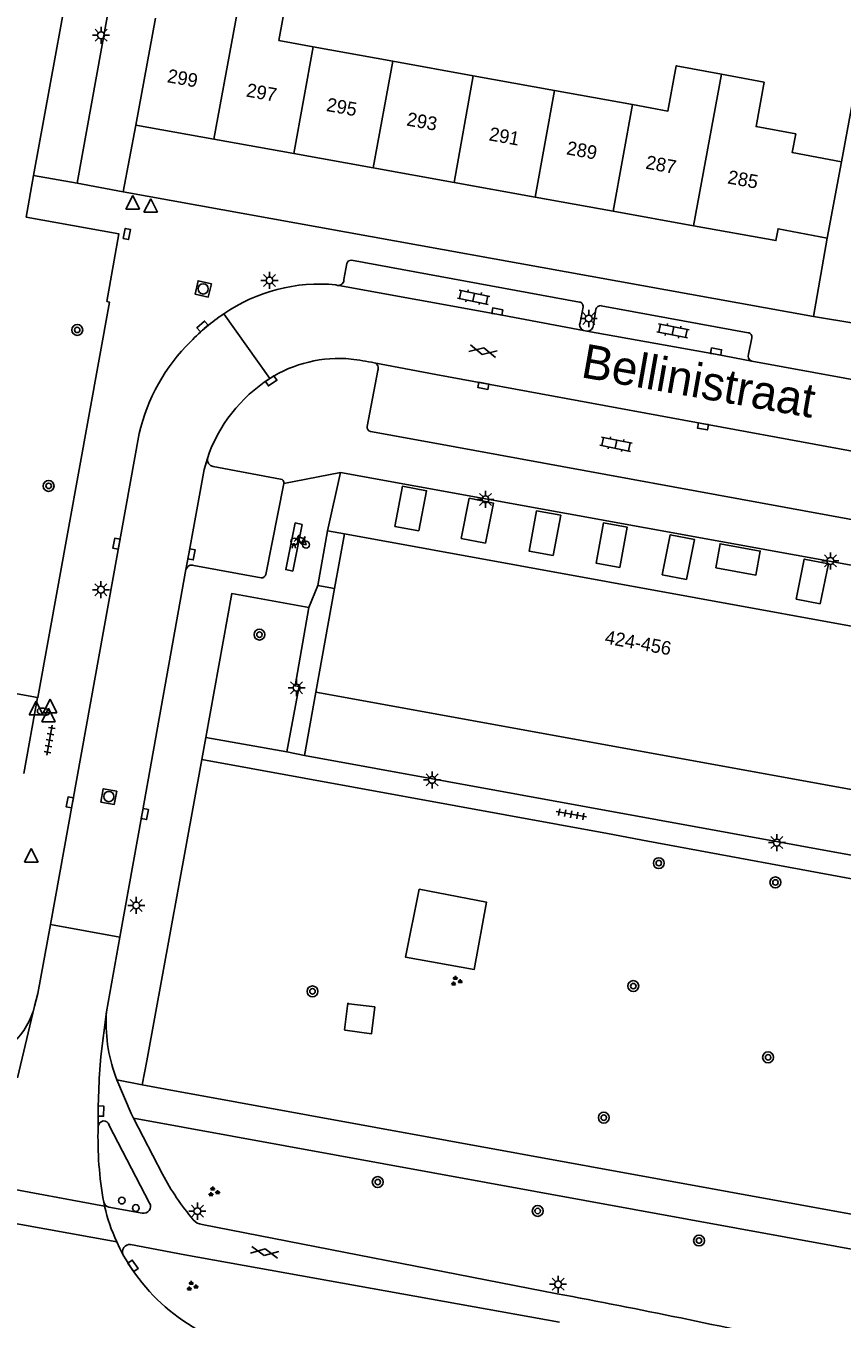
# Model space of a CAD drawing. Extents: x 132999 to 136000, y 398499 to 400501.
# Drawn here: x 133281 to 133340.9, y 399414.8 to 399509.8 of the extents above; entities that cross this region are included whole.
import ezdxf

# ---------------------------------------------------------------- set-up
doc = ezdxf.new("R2010")
doc.units = 0
for name, color, linetype in [('gg-afsc-erfafscheiding', 7, 'Continuous'), ('gg-anno-huisnummerreeks BGT', 7, 'Continuous'), ('gg-anno-openbare ruimte label', 7, 'Continuous'), ('gg-bbg-bijgebouw', 7, 'Continuous'), ('gg-bbg-gedigitaliseerde bebouwing', 7, 'Continuous'), ('gg-bbg-hoofdgebouw', 7, 'Continuous'), ('gg-bbg-tussenscheiding', 7, 'Continuous'), ('gg-knt-trap', 7, 'Continuous'), ('gg-knt-verharding', 7, 'Continuous'), ('gg-knt-verharding nz', 7, 'Continuous'), ('gt-grn-groengrens', 7, 'Continuous'), ('gt-grn-vlakafsluiter', 7, 'Continuous'), ('gt-grn-weggrens', 7, 'Continuous'), ('gt-grn-weggrens revisie', 7, 'Continuous'), ('gt-symb-boom', 7, 'Continuous'), ('gt-symb-brandkraan', 7, 'Continuous'), ('gt-symb-drukknoppaal', 7, 'Continuous'), ('gt-symb-fietsenrek', 7, 'Continuous'), ('gt-symb-gesloten verharding', 7, 'Continuous'), ('gt-symb-groenvak', 7, 'Continuous'), ('gt-symb-klinker verharding', 7, 'Continuous'), ('gt-symb-kolk', 7, 'Continuous'), ('gt-symb-kolk center center', 7, 'Continuous'), ('gt-symb-lichtmast', 7, 'Continuous'), ('gt-symb-rioolschacht', 7, 'Continuous'), ('gt-symb-tegel verharding', 7, 'Continuous'), ('gt-symb-verkeersregelinstallatiepaal', 7, 'Continuous'), ('gt-symb-waterafsluiter', 7, 'Continuous')]:
    doc.layers.add(name, color=color, linetype=linetype)

# ---------------------------------------------------------------- blocks, each defined once
blk = doc.blocks.new('gt0-LMAST')
at = {"layer": 'gt-symb-lichtmast'}
for p, q in [((-0.182, 0.173), (-0.447, 0.438)), ((-0.005, 0.246), (-0.005, 0.621)), ((0.172, 0.173), (0.437, 0.438)), ((-0.255, -0.004), (-0.63, -0.004)), ((-0.182, -0.181), (-0.447, -0.446)), ((-0.005, -0.254), (-0.005, -0.629)), ((0.437, -0.446), (0.172, -0.181)), ((0.245, -0.004), (0.62, -0.004))]:
    blk.add_line(p, q, dxfattribs=at)
blk.add_circle((-0.005, -0.004), 0.25, dxfattribs=at)
blk = doc.blocks.new('gt0-KOLK')
at = {"layer": 'gt-symb-kolk'}
blk.add_lwpolyline([(0, 0), (0.375, 0), (0.375, 0.4), (-0.375, 0.4), (-0.375, 0), (0, 0)], dxfattribs=at)
blk = doc.blocks.new('gt0-KL1')
at = {"layer": 'gt-symb-klinker verharding'}
for p, q in [((-1.15, 0.3), (1.15, 0.3)), ((-1, -0.3), (-1, 0.3)), ((-0.5, 0.3), (-0.5, 0.45)), ((0, -0.3), (0, 0.3)), ((0.5, 0.3), (0.5, 0.45)), ((1, -0.3), (1, 0.3)), ((-1.15, -0.3), (1.15, -0.3)), ((-0.5, -0.45), (-0.5, -0.3)), ((0.5, -0.45), (0.5, -0.3))]:
    blk.add_line(p, q, dxfattribs=at)
blk = doc.blocks.new('gt0-GESVH1')
at = {"layer": 'gt-symb-gesloten verharding'}
for p, q in [((-0.992, -0.261), (0.008, 0.239)), ((0.008, -0.261), (-0.992, 0.239)), ((0.008, 0.239), (1.008, -0.261)), ((1.008, 0.239), (0.008, -0.261))]:
    blk.add_line(p, q, dxfattribs=at)
blk = doc.blocks.new('gt0-BOOM')
at = {"layer": 'gt-symb-boom'}
for radius in [0.4, 0.2]:
    blk.add_circle((0, 0), radius, dxfattribs=at)
blk = doc.blocks.new('gt0-TEG1')
at = {"layer": 'gt-symb-tegel verharding'}
for p, q in [((-1.125, 0), (1.125, 0)), ((-0.9, -0.25), (-0.9, 0.25)), ((-0.45, -0.25), (-0.45, 0.25)), ((0, -0.25), (0, 0.25)), ((0.45, -0.25), (0.45, 0.25)), ((0.9, -0.25), (0.9, 0.25))]:
    blk.add_line(p, q, dxfattribs=at)
blk = doc.blocks.new('gt0-RS')
at = {"layer": 'gt-symb-rioolschacht'}
blk.add_lwpolyline([(-0.5, -0.5), (0.5, -0.5), (0.5, 0.5), (-0.5, 0.5)], close=True, dxfattribs=at)
blk.add_circle((0, 0), 0.375, dxfattribs=at)
blk = doc.blocks.new('gt0-KOLKCC')
at = {"layer": 'gt-symb-kolk center center'}
blk.add_lwpolyline([(-0.375, 0.2), (0.375, 0.2), (0.375, -0.2), (-0.375, -0.2)], close=True, dxfattribs=at)
blk = doc.blocks.new('gt0-WAFSL')
at = {"layer": 'gt-symb-waterafsluiter'}
for p, q in [((-0.5, -0.333), (0, 0.667)), ((0, 0.667), (0.5, -0.333)), ((0.5, -0.333), (-0.5, -0.333))]:
    blk.add_line(p, q, dxfattribs=at)
blk = doc.blocks.new('gt0-FREK')
at = {"layer": 'gt-symb-fietsenrek'}
for p, q in [((0.259, 0.762), (0.294, 0.823)), ((0.54, 0.335), (0.259, 0.762)), ((0.294, 0.823), (0.767, 0.714)), ((0.767, 0.714), (0.54, 0.335)), ((0.757, 0.841), (0.866, 0.816)), ((0.767, 0.714), (0.84, 0.822)), ((0.895, 0.252), (0.767, 0.714))]:
    blk.add_line(p, q, dxfattribs=at)
for points in [[(-0.124, 0), (-0.047, 0.312), (0.053, 0.312), (0.12, 0)], [(0.036, 0.476), (0.228, 0.708), (0.259, 0.762)], [(0.294, 0.823), (0.36, 0.937), (0.452, 0.935)], [(0.54, 0.335), (0.555, 0.305), (0.895, 0.252)]]:
    blk.add_lwpolyline(points, dxfattribs=at)
for centre in [(0.036, 0.476), (0.895, 0.252)]:
    blk.add_circle(centre, 0.252, dxfattribs=at)
blk = doc.blocks.new('gt0-DPAAL')
at = {"layer": 'gt-symb-drukknoppaal'}
blk.add_circle((0, 0), 0.25, dxfattribs=at)
blk = doc.blocks.new('gt0-VIPAAL')
at = {"layer": 'gt-symb-verkeersregelinstallatiepaal'}
blk.add_circle((0, 0), 0.25, dxfattribs=at)
blk = doc.blocks.new('gt0-GRVAK')
at = {"layer": 'gt-symb-groenvak'}
for p, q in [((-0.11, 0.189), (-0.228, 0.24)), ((-0.182, 0.153), (0.088, 0.153)), ((-0.091, 0.211), (-0.156, 0.322)), ((-0.047, 0.214), (-0.047, 0.393)), ((-0.004, 0.211), (0.061, 0.322)), ((0.015, 0.189), (0.133, 0.24)), ((0.262, -0.052), (0.197, 0.059)), ((0.305, -0.049), (0.305, 0.13)), ((0.349, -0.052), (0.414, 0.059)), ((-0.245, -0.228), (-0.363, -0.177)), ((-0.318, -0.264), (-0.047, -0.264)), ((-0.226, -0.206), (-0.291, -0.095)), ((-0.183, -0.203), (-0.183, -0.024)), ((-0.139, -0.206), (-0.074, -0.095)), ((-0.12, -0.228), (-0.002, -0.177)), ((0.243, -0.074), (0.125, -0.023)), ((0.17, -0.11), (0.441, -0.11)), ((0.368, -0.074), (0.486, -0.023))]:
    blk.add_line(p, q, dxfattribs=at)
blk = doc.blocks.new('gt0-BR')
at = {"layer": 'gt-symb-brandkraan'}
for centre, radius, start, end in [((-0.244, 0), 0.206, 107.56694, 252.43307), ((0.599, -2.664), 3, 106.89205, 107.56694), ((0, -0.691), 0.938, 73.10799, 106.89205), ((-0.599, -2.664), 3, 72.43309, 73.10799), ((0.244, 0), 0.206, 287.56695, 72.43309), ((0.599, 2.664), 3, 252.43307, 253.10797), ((0, 0.691), 0.938, 253.10797, 286.89206), ((-0.599, 2.664), 3, 286.89206, 287.56695)]:
    blk.add_arc(centre, radius, start, end, dxfattribs=at)

msp = doc.modelspace()

# ---------------------------------------------------------------- linework, layer by layer
at = {"layer": 'gg-afsc-erfafscheiding'}
msp.add_line((133302.25, 399460.87), (133301.412, 399456.237), dxfattribs=at)
at = {"layer": 'gg-bbg-bijgebouw'}
for points in [[(133309.83, 399472.73), (133308.06, 399473.06), (133308.62, 399476.01), (133310.39, 399475.68), (133309.83, 399472.73)], [(133314.72, 399471.82), (133312.94, 399472.18), (133313.53, 399475.12), (133315.31, 399474.76), (133314.72, 399471.82)], [(133319.69, 399470.92), (133317.92, 399471.25), (133318.46, 399474.2), (133320.24, 399473.88), (133319.69, 399470.92)], [(133324.59, 399470.04), (133322.84, 399470.36), (133323.38, 399473.31), (133325.13, 399472.99), (133324.59, 399470.04)], [(133329.47, 399469.16), (133327.7, 399469.51), (133328.29, 399472.45), (133330.06, 399472.1), (133329.47, 399469.16)], [(133331.629, 399470.013), (133331.951, 399471.784), (133334.903, 399471.247), (133334.581, 399469.476), (133331.629, 399470.013)], [(133339.31, 399467.36), (133337.54, 399467.72), (133338.13, 399470.66), (133339.91, 399470.3), (133339.31, 399467.36)]]:
    msp.add_lwpolyline(points, dxfattribs=at)
at = {"layer": 'gg-bbg-gedigitaliseerde bebouwing'}
for p, q in [((133299.55, 399508.747), (133300.165, 399512.141)), ((133302.061, 399508.292), (133299.55, 399508.747)), ((133302.061, 399508.292), (133307.913, 399507.232)), ((133307.913, 399507.232), (133313.824, 399506.161)), ((133313.824, 399506.161), (133319.775, 399505.083)), ((133332.048, 399506.282), (133335.19, 399505.7)), ((133319.775, 399505.083), (133325.525, 399504.042))]:
    msp.add_line(p, q, dxfattribs=at)
msp.add_lwpolyline([(133325.525, 399504.042), (133328.118, 399503.572), (133328.728, 399506.897), (133332.048, 399506.282)], dxfattribs=at)
at = {"layer": 'gg-bbg-hoofdgebouw'}
for p, q in [((133289.03, 399502.54), (133290.48, 399510.39)), ((133294.775, 399501.503), (133289.03, 399502.54)), ((133300.643, 399500.443), (133294.775, 399501.503)), ((133306.474, 399499.391), (133300.643, 399500.443)), ((133312.428, 399498.315), (133306.474, 399499.391)), ((133340.87, 399499.85), (133339.82, 399494.24)), ((133318.359, 399497.244), (133312.428, 399498.315)), ((133324.102, 399496.207), (133318.359, 399497.244)), ((133330.003, 399495.142), (133324.102, 399496.207)), ((133303.626, 399468.497), (133304.35, 399472.51)), ((133304.35, 399472.51), (133349.16, 399464.35)), ((133302.25, 399460.87), (133303.626, 399468.497)), ((133347.05, 399452.73), (133302.25, 399460.87))]:
    msp.add_line(p, q, dxfattribs=at)
for points in [[(133340.87, 399499.85), (133337.24, 399500.53), (133337.5, 399501.89), (133334.59, 399502.43), (133335.19, 399505.7)], [(133339.82, 399494.24), (133336.21, 399494.92), (133336.05, 399494.05), (133330.003, 399495.142)]]:
    msp.add_lwpolyline(points, dxfattribs=at)
at = {"layer": 'gg-bbg-tussenscheiding'}
for p, q in [((133294.775, 399501.503), (133296.648, 399511.71)), ((133300.643, 399500.443), (133302.061, 399508.292)), ((133307.913, 399507.232), (133306.474, 399499.391)), ((133313.824, 399506.161), (133312.428, 399498.315)), ((133332.048, 399506.282), (133330.003, 399495.142)), ((133319.775, 399505.083), (133318.359, 399497.244)), ((133325.525, 399504.042), (133324.102, 399496.207))]:
    msp.add_line(p, q, dxfattribs=at)
at = {"layer": 'gg-knt-trap'}
for p, q in [((133303.12, 399472.734), (133302.396, 399468.719)), ((133304.35, 399472.51), (133303.12, 399472.734)), ((133302.396, 399468.719), (133303.626, 399468.497))]:
    msp.add_line(p, q, dxfattribs=at)
at = {"layer": 'gg-knt-verharding'}
for p, q in [((133281.531, 399498.842), (133286.082, 399523.781)), ((133289.17, 399522.919), (133284.72, 399498.26)), ((133343.309, 399513.177), (133340.87, 399499.85)), ((133280.97, 399495.776), (133281.531, 399498.842)), ((133288.112, 399497.646), (133284.72, 399498.26)), ((133338.8, 399488.47), (133288.112, 399497.646)), ((133339.82, 399494.24), (133338.8, 399488.47)), ((133304.325, 399491.205), (133304.526, 399492.37)), ((133304.879, 399492.609), (133321.615, 399489.53)), ((133321.88, 399489.178), (133321.666, 399488.021)), ((133322.642, 399487.856), (133322.823, 399489.006)), ((133323.209, 399489.272), (133334.016, 399487.278)), ((133321.909, 399487.451), (133322.153, 399487.406)), ((133334.268, 399486.915), (133334.024, 399485.721)), ((133306.023, 399480.406), (133306.819, 399484.504)), ((133311.064, 399484.228), (133306.548, 399485.079)), ((133282.764, 399443.814), (133289.289, 399479.871)), ((133310.717, 399479.217), (133306.27, 399480.024)), ((133310.717, 399479.217), (133351.106, 399471.809)), ((133294.706, 399477.468), (133299.67, 399476.535)), ((133304.08, 399477.01), (133303.12, 399472.734)), ((133349.951, 399468.704), (133304.08, 399477.01)), ((133299.905, 399476.205), (133298.58, 399469.524)), ((133298.247, 399469.276), (133293.295, 399470.193)), ((133281.805, 399460.485), (133274.022, 399461.891)), ((133300.115, 399456.487), (133300.985, 399461.078)), ((133294.179, 399457.543), (133300.115, 399456.487)), ((133323.68, 399450.49), (133293.889, 399455.928)), ((133346.2, 399448.07), (133301.412, 399456.237)), ((133323.68, 399450.49), (133326.64, 399449.94)), ((133326.64, 399449.94), (133344.865, 399446.569)), ((133287.869, 399442.894), (133286.875, 399437.4)), ((133287.65, 399432.392), (133287.54, 399432.678)), ((133291.227, 399431.723), (133289.512, 399432.044)), ((133343.874, 399422.122), (133291.227, 399431.723)), ((133290.048, 399423.348), (133287.065, 399429.089)), ((133288.873, 399429.582), (133290.99, 399425.479)), ((133287.063, 399423.06), (133289.5, 399422.61)), ((133293.914, 399421.788), (133319.977, 399416.692)), ((133292.643, 399419.54), (133288.644, 399420.307)), ((133320.164, 399414.592), (133292.643, 399419.54))]:
    msp.add_line(p, q, dxfattribs=at)
for points in [[(133286.894, 399489.575), (133287.791, 399494.544), (133280.97, 399495.776)], [(133303.737, 399490.797), (133303.838, 399490.765), (133303.944, 399490.759)], [(133303.944, 399490.759), (133315.549, 399488.64), (133321.909, 399487.451)], [(133286.894, 399489.575), (133287.091, 399489.539), (133281.845, 399460.478), (133281.805, 399460.485)], [(133322.153, 399487.406), (133331.622, 399485.703), (133334.271, 399485.189)], [(133334.271, 399485.189), (133352.493, 399481.865), (133372.095, 399478.328), (133386.151, 399475.728), (133388.763, 399475.282)], [(133352.614, 399476.581), (133349.356, 399477.162), (133311.064, 399484.228)], [(133294.288, 399478.049), (133294.057, 399477.228), (133292.932, 399471.042), (133292.714, 399469.883)], [(133287.869, 399442.894), (133289.503, 399451.96), (133292.714, 399469.883)], [(133301.744, 399467.103), (133296.085, 399468.127), (133294.179, 399457.543)], [(133300.985, 399461.078), (133301.025, 399461.291), (133300.729, 399461.354), (133301.744, 399467.103)], [(133293.889, 399455.928), (133289.855, 399433.798), (133289.512, 399432.044)], [(133282.764, 399443.814), (133281.839, 399438.745), (133281.598, 399437.808)], [(133288.873, 399429.582), (133288.69, 399429.938), (133287.65, 399432.392)], [(133288.873, 399429.582), (133428.982, 399404.018), (133431.049, 399403.664)]]:
    msp.add_lwpolyline(points, dxfattribs=at)
for centre, radius, start, end in [((133304.842, 399492.284), 0.327, 83.47476, 164.72547), ((133302.517, 399478.494), 12.364, 84.33635, 124.64625), ((133303.912, 399491.172), 0.414, 274.44101, 4.5471), ((133321.586, 399489.232), 0.299, 349.53264, 84.41522), ((133323.18, 399488.902), 0.372, 85.47195, 163.67099), ((133302.663, 399477.67), 13.129, 123.12767, 136.89829), ((133322.065, 399487.854), 0.432, 157.29698, 248.88166), ((133322.188, 399487.858), 0.454, 265.53998, 359.70336), ((133333.999, 399486.997), 0.281, 343.04153, 86.49638), ((133302.603, 399476.866), 13.649, 134.26137, 167.28222), ((133303.943, 399475.938), 9.456, 84.54266, 122.44373), ((133301.448, 399458.575), 26.99, 79.10718, 82.77515), ((133334.426, 399485.584), 0.424, 161.18624, 248.6233), ((133306.398, 399484.657), 0.448, 340.07058, 70.39883), ((133304.919, 399474.472), 11.217, 122.63661, 161.4042), ((133306.359, 399480.352), 0.34, 170.91645, 254.85671), ((133294.797, 399477.974), 0.514, 171.64524, 259.82096), ((133299.616, 399476.248), 0.292, 351.4829, 79.42805), ((133293.151, 399469.763), 0.454, 71.54602, 164.61943), ((133298.259, 399469.608), 0.332, 267.96958, 345.38383), ((133276.373, 399439.079), 5.378, 312.99558, 346.32574), ((133298.561, 399436.638), 11.711, 176.26869, 199.76382), ((133286.745, 399428.922), 0.476, 102.8576, 178.2868), ((133286.67, 399428.976), 0.411, 15.90249, 94.3304), ((133312.984, 399428.129), 26.727, 178.26974, 190.16101), ((133307.346, 399434.092), 18.485, 207.77117, 220.32451), ((133287.131, 399423.523), 0.468, 193.49272, 261.60718), ((133289.614, 399423.098), 0.501, 256.89253, 29.9162), ((133293.927, 399422.623), 0.835, 216.19023, 269.09587), ((133288.585, 399419.778), 0.532, 83.58796, 207.57718), ((133300.67, 399426.555), 14.387, 209.22035, 261.42369), ((133209.508, 398830.312), 596.695, 77.554691, 79.330979)]:
    msp.add_arc(centre, radius, start, end, dxfattribs=at)
at = {"layer": 'gg-knt-verharding nz'}
for p, q in [((133280.341, 399432.545), (133281.598, 399437.808)), ((133286.875, 399437.4), (133286.465, 399434.122)), ((133286.74, 399423.12), (133276.851, 399424.959)), ((133286.676, 399423.414), (133286.74, 399423.12)), ((133287.632, 399420.491), (133274.943, 399422.799))]:
    msp.add_line(p, q, dxfattribs=at)
for points in [[(133301.264, 399473.204), (133300.745, 399473.31), (133300.044, 399469.881), (133300.562, 399469.775), (133301.264, 399473.204)], [(133287.632, 399420.491), (133287.864, 399420.005), (133288.113, 399419.532)]]:
    msp.add_lwpolyline(points, dxfattribs=at)
for centre, radius, start, end in [((133343.326, 399429.376), 57.059, 175.22906, 180.44212), ((133300.237, 399426.234), 13.851, 192.99014, 204.49324)]:
    msp.add_arc(centre, radius, start, end, dxfattribs=at)
at = {"layer": 'gt-grn-groengrens'}
for points in [[(133309.842, 399446.411), (133314.791, 399445.465), (133313.892, 399440.516), (133308.832, 399441.416), (133309.842, 399446.411)], [(133304.351, 399436.072), (133304.399, 399436.048), (133306.348, 399435.787), (133306.584, 399437.761), (133304.672, 399437.986), (133304.602, 399438.029), (133304.351, 399436.072)]]:
    msp.add_lwpolyline(points, dxfattribs=at)
at = {"layer": 'gt-grn-vlakafsluiter'}
for p, q in [((133289.03, 399502.54), (133288.112, 399497.646)), ((133280.8, 399454.902), (133281.805, 399460.485))]:
    msp.add_line(p, q, dxfattribs=at)
at = {"layer": 'gt-grn-weggrens'}
for p, q in [((133281.531, 399498.842), (133284.72, 399498.26)), ((133295.488, 399488.665), (133298.87, 399483.918)), ((133338.8, 399488.47), (133341.921, 399487.96)), ((133299.905, 399476.205), (133304.08, 399477.01)), ((133301.744, 399467.103), (133302.396, 399468.719)), ((133294.179, 399457.543), (133293.889, 399455.928)), ((133300.115, 399456.487), (133301.412, 399456.237)), ((133289.512, 399432.044), (133287.65, 399432.392))]:
    msp.add_line(p, q, dxfattribs=at)
at = {"layer": 'gt-grn-weggrens revisie'}
msp.add_line((133282.764, 399443.814), (133287.869, 399442.894), dxfattribs=at)

# ---------------------------------------------------------------- block references
at = {"layer": 'gt-symb-boom'}
for p in [(133284.733, 399487.49), (133282.632, 399476.031), (133298.116, 399465.108), (133327.446, 399448.32), (133336.012, 399446.904), (133325.574, 399439.288), (133302.011, 399438.901), (133323.407, 399429.625), (133306.805, 399424.893), (133318.552, 399422.771), (133330.402, 399420.597)]:
    msp.add_blockref('gt0-BOOM', p, dxfattribs=at)
at = {"layer": 'gt-symb-boom', "rotation": -99.50001059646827}
msp.add_blockref('gt0-BOOM', (133335.473, 399434.056), dxfattribs=at)
at = {"layer": 'gt-symb-brandkraan', "rotation": -9.353541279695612}
msp.add_blockref('gt0-BR', (133282.249, 399459.45), dxfattribs=at)
at = {"layer": 'gt-symb-drukknoppaal'}
msp.add_blockref('gt0-DPAAL', (133289.037, 399422.988), dxfattribs=at)
at = {"layer": 'gt-symb-fietsenrek'}
msp.add_blockref('gt0-FREK', (133300.641, 399471.461), dxfattribs=at)
at = {"layer": 'gt-symb-gesloten verharding'}
for p, rotation in [((133314.539, 399485.916), 167.5209281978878), ((133298.493, 399419.753), -10.54573436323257)]:
    msp.add_blockref('gt0-GESVH1', p, dxfattribs=dict(at, rotation=rotation))
at = {"layer": 'gt-symb-groenvak'}
for p in [(133312.553, 399439.657), (133294.732, 399424.174), (133293.148, 399417.245)]:
    msp.add_blockref('gt0-GRVAK', p, dxfattribs=at)
at = {"layer": 'gt-symb-klinker verharding'}
for p, rotation in [((133313.848, 399489.89), 168.46537934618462), ((133328.494, 399487.428), 168.75747429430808), ((133324.303, 399479.09), 168.7574742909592)]:
    msp.add_blockref('gt0-KL1', p, dxfattribs=dict(at, rotation=rotation))
at = {"layer": 'gt-symb-kolk'}
for p, rotation in [((133315.549, 399488.64), -10.366322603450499), ((133294.064, 399487.591), 40.90572608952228), ((133331.622, 399485.703), -10.197205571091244), ((133298.87, 399483.918), -146.40169516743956), ((133314.6, 399483.576), 169.5479047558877), ((133330.719, 399480.601), 169.54790475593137), ((133287.817, 399471.749), 79.74640197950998), ((133292.932, 399471.042), -100.31278647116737), ((133284.383, 399452.744), 79.74640197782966), ((133289.503, 399451.96), -100.14079314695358), ((133286.272, 399430.107), -90.43576231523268), ((133288.665, 399418.625), -54.272831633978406)]:
    msp.add_blockref('gt0-KOLK', p, dxfattribs=dict(at, rotation=rotation))
at = {"layer": 'gt-symb-kolk center center', "rotation": 77.99329168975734}
msp.add_blockref('gt0-KOLKCC', (133288.373, 399494.537), dxfattribs=at)
at = {"layer": 'gt-symb-lichtmast'}
for p in [(133286.487, 399509.139), (133298.858, 399491.131), (133322.303, 399488.334), (133314.718, 399475.046), (133340.052, 399470.523), (133286.478, 399468.412), (133300.851, 399461.211), (133310.795, 399454.438), (133336.122, 399449.832), (133289.072, 399445.22), (133293.563, 399422.76), (133320.056, 399417.387)]:
    msp.add_blockref('gt0-LMAST', p, dxfattribs=at)
at = {"layer": 'gt-symb-rioolschacht'}
for p, rotation in [((133293.985, 399490.502), 167.06118937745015), ((133287.05, 399453.209), 170.0384834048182)]:
    msp.add_blockref('gt0-RS', p, dxfattribs=dict(at, rotation=rotation))
at = {"layer": 'gt-symb-tegel verharding'}
for p, rotation in [((133282.699, 399457.359), 79.85920685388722), ((133321.016, 399451.907), 169.98206552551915)]:
    msp.add_blockref('gt0-TEG1', p, dxfattribs=dict(at, rotation=rotation))
at = {"layer": 'gt-symb-verkeersregelinstallatiepaal'}
msp.add_blockref('gt0-VIPAAL', (133288.009, 399423.533), dxfattribs=at)
at = {"layer": 'gt-symb-waterafsluiter'}
for p in [(133288.807, 399496.705), (133290.134, 399496.462), (133281.708, 399459.548), (133282.62, 399459.028), (133282.742, 399459.707), (133281.351, 399448.735)]:
    msp.add_blockref('gt0-WAFSL', p, dxfattribs=at)

# ---------------------------------------------------------------- texts
at = {"layer": 'gg-anno-huisnummerreeks BGT'}
for s, p in [('299', (133291.285, 399505.691)), ('297', (133297.088, 399504.643)), ('295', (133302.976, 399503.58)), ('293', (133308.87, 399502.515)), ('291', (133314.917, 399501.423)), ('289', (133320.613, 399500.395)), ('287', (133326.43, 399499.344)), ('285', (133332.445, 399498.259)), ('424-456', (133323.429, 399464.46))]:
    msp.add_text(s, height=1, rotation=349.7, dxfattribs=at).set_placement(p)
at = {"layer": 'gg-anno-openbare ruimte label'}
msp.add_text('Bellinistraat', height=2.5, rotation=350, dxfattribs=at).set_placement((133321.656, 399484.027))

doc.saveas('drawing.dxf')
